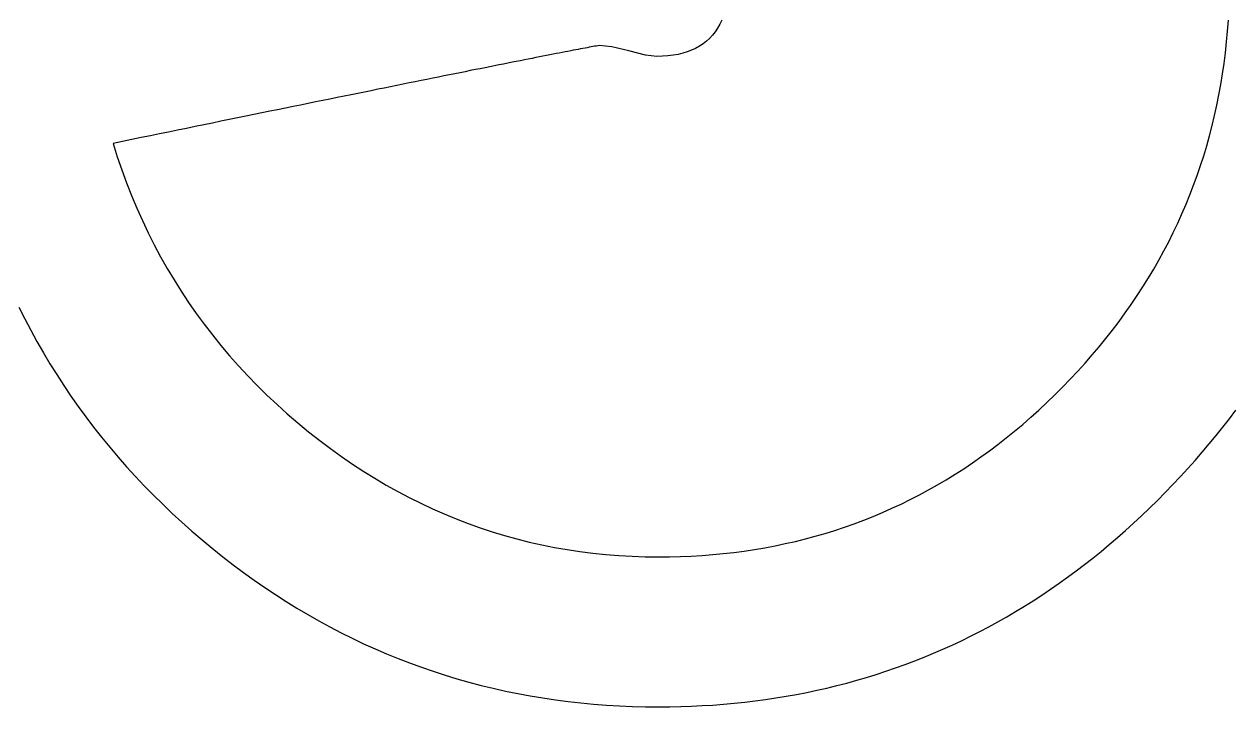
# Model space of a CAD drawing. Extents: x 99958 to 100176, y 99935 to 100011.
# Drawn here: x 100085.5111 to 100085.5771, y 99943.4617 to 99943.499 of the extents above; entities that cross this region are included whole.
import ezdxf

# ---------------------------------------------------------------- set-up
doc = ezdxf.new("R2010")
doc.units = 0
doc.layers.add('TR_SN_ConstructionSigns', color=7, linetype='Continuous')

msp = doc.modelspace()

# ---------------------------------------------------------------- linework, layer by layer
at = {"layer": 'TR_SN_ConstructionSigns'}
for p, q in [((100085.548969, 99943.498773), (100085.548836, 99943.498574)), ((100085.549089, 99943.498985), (100085.548969, 99943.498773)), ((100085.549197, 99943.499211), (100085.549089, 99943.498985)), ((100085.576807, 99943.498611), (100085.576852, 99943.499205)), ((100085.548532, 99943.498218), (100085.548361, 99943.498061)), ((100085.54869, 99943.49839), (100085.548532, 99943.498218)), ((100085.548836, 99943.498574), (100085.54869, 99943.49839)), ((100085.576753, 99943.498021), (100085.576807, 99943.498611)), ((100085.540328, 99943.497416), (100085.54016, 99943.497384)), ((100085.540491, 99943.497448), (100085.540328, 99943.497416)), ((100085.540649, 99943.497479), (100085.540491, 99943.497448)), ((100085.540803, 99943.497508), (100085.540649, 99943.497479)), ((100085.540951, 99943.497537), (100085.540803, 99943.497508)), ((100085.541094, 99943.497564), (100085.540951, 99943.497537)), ((100085.541233, 99943.497591), (100085.541094, 99943.497564)), ((100085.541366, 99943.497616), (100085.541233, 99943.497591)), ((100085.541494, 99943.497641), (100085.541366, 99943.497616)), ((100085.541617, 99943.497664), (100085.541494, 99943.497641)), ((100085.541736, 99943.497686), (100085.541617, 99943.497664)), ((100085.541849, 99943.497708), (100085.541736, 99943.497686)), ((100085.541957, 99943.497728), (100085.541849, 99943.497708)), ((100085.542061, 99943.497747), (100085.541957, 99943.497728)), ((100085.542159, 99943.497765), (100085.542061, 99943.497747)), ((100085.542252, 99943.497782), (100085.542159, 99943.497765)), ((100085.542341, 99943.497798), (100085.542252, 99943.497782)), ((100085.542424, 99943.497813), (100085.542341, 99943.497798)), ((100085.542502, 99943.497827), (100085.542424, 99943.497813)), ((100085.543201, 99943.497752), (100085.542502, 99943.497827)), ((100085.544132, 99943.49753), (100085.543201, 99943.497752)), ((100085.545034, 99943.497307), (100085.544132, 99943.49753)), ((100085.547316, 99943.497479), (100085.547069, 99943.497404)), ((100085.54755, 99943.497568), (100085.547316, 99943.497479)), ((100085.547772, 99943.497671), (100085.54755, 99943.497568)), ((100085.547981, 99943.497787), (100085.547772, 99943.497671)), ((100085.548177, 99943.497917), (100085.547981, 99943.497787)), ((100085.548361, 99943.498061), (100085.548177, 99943.497917)), ((100085.576615, 99943.496853), (100085.576689, 99943.497435)), ((100085.576689, 99943.497435), (100085.576753, 99943.498021)), ((100085.537036, 99943.496766), (100085.536788, 99943.496716)), ((100085.53728, 99943.496814), (100085.537036, 99943.496766)), ((100085.537518, 99943.496862), (100085.53728, 99943.496814)), ((100085.537751, 99943.496908), (100085.537518, 99943.496862)), ((100085.537979, 99943.496954), (100085.537751, 99943.496908)), ((100085.538202, 99943.496998), (100085.537979, 99943.496954)), ((100085.538421, 99943.497041), (100085.538202, 99943.496998)), ((100085.538634, 99943.497084), (100085.538421, 99943.497041)), ((100085.538842, 99943.497125), (100085.538634, 99943.497084)), ((100085.539045, 99943.497165), (100085.538842, 99943.497125)), ((100085.539243, 99943.497204), (100085.539045, 99943.497165)), ((100085.539437, 99943.497242), (100085.539243, 99943.497204)), ((100085.539625, 99943.497279), (100085.539437, 99943.497242)), ((100085.539808, 99943.497315), (100085.539625, 99943.497279)), ((100085.539986, 99943.49735), (100085.539808, 99943.497315)), ((100085.54016, 99943.497384), (100085.539986, 99943.49735)), ((100085.545644, 99943.497233), (100085.545034, 99943.497307)), ((100085.545955, 99943.49724), (100085.545644, 99943.497233)), ((100085.546252, 99943.49726), (100085.545955, 99943.49724)), ((100085.546537, 99943.497294), (100085.546252, 99943.49726)), ((100085.54681, 99943.497342), (100085.546537, 99943.497294)), ((100085.547069, 99943.497404), (100085.54681, 99943.497342)), ((100085.576531, 99943.496275), (100085.576615, 99943.496853)), ((100085.533729, 99943.496102), (100085.53342, 99943.49604)), ((100085.534032, 99943.496163), (100085.533729, 99943.496102)), ((100085.53433, 99943.496223), (100085.534032, 99943.496163)), ((100085.534623, 99943.496282), (100085.53433, 99943.496223)), ((100085.534911, 99943.49634), (100085.534623, 99943.496282)), ((100085.535194, 99943.496397), (100085.534911, 99943.49634)), ((100085.535472, 99943.496453), (100085.535194, 99943.496397)), ((100085.535746, 99943.496508), (100085.535472, 99943.496453)), ((100085.536014, 99943.496561), (100085.535746, 99943.496508)), ((100085.536277, 99943.496614), (100085.536014, 99943.496561)), ((100085.536535, 99943.496666), (100085.536277, 99943.496614)), ((100085.536788, 99943.496716), (100085.536535, 99943.496666)), ((100085.576437, 99943.495702), (100085.576531, 99943.496275)), ((100085.530422, 99943.495433), (100085.530064, 99943.49536)), ((100085.530776, 99943.495504), (100085.530422, 99943.495433)), ((100085.531124, 99943.495575), (100085.530776, 99943.495504)), ((100085.531467, 99943.495644), (100085.531124, 99943.495575)), ((100085.531805, 99943.495713), (100085.531467, 99943.495644)), ((100085.532138, 99943.49578), (100085.531805, 99943.495713)), ((100085.532466, 99943.495847), (100085.532138, 99943.49578)), ((100085.532789, 99943.495912), (100085.532466, 99943.495847)), ((100085.533107, 99943.495976), (100085.532789, 99943.495912)), ((100085.53342, 99943.49604), (100085.533107, 99943.495976)), ((100085.576333, 99943.495133), (100085.576437, 99943.495702)), ((100085.527418, 99943.494822), (100085.52702, 99943.494741)), ((100085.527811, 99943.494902), (100085.527418, 99943.494822)), ((100085.528199, 99943.494981), (100085.527811, 99943.494902)), ((100085.528582, 99943.495059), (100085.528199, 99943.494981)), ((100085.52896, 99943.495136), (100085.528582, 99943.495059)), ((100085.529333, 99943.495212), (100085.52896, 99943.495136)), ((100085.529701, 99943.495286), (100085.529333, 99943.495212)), ((100085.530064, 99943.49536), (100085.529701, 99943.495286)), ((100085.576219, 99943.494568), (100085.576333, 99943.495133)), ((100085.524094, 99943.494144), (100085.523656, 99943.494054)), ((100085.524527, 99943.494232), (100085.524094, 99943.494144)), ((100085.524955, 99943.49432), (100085.524527, 99943.494232)), ((100085.525378, 99943.494406), (100085.524955, 99943.49432)), ((100085.525796, 99943.494491), (100085.525378, 99943.494406)), ((100085.526209, 99943.494576), (100085.525796, 99943.494491)), ((100085.526617, 99943.494659), (100085.526209, 99943.494576)), ((100085.52702, 99943.494741), (100085.526617, 99943.494659)), ((100085.576096, 99943.494008), (100085.576219, 99943.494568)), ((100085.520923, 99943.493496), (100085.52045, 99943.493399)), ((100085.521391, 99943.493591), (100085.520923, 99943.493496)), ((100085.521854, 99943.493686), (100085.521391, 99943.493591)), ((100085.522312, 99943.49378), (100085.521854, 99943.493686)), ((100085.522765, 99943.493872), (100085.522312, 99943.49378)), ((100085.523213, 99943.493964), (100085.522765, 99943.493872)), ((100085.523656, 99943.494054), (100085.523213, 99943.493964)), ((100085.575819, 99943.492899), (100085.575963, 99943.493451)), ((100085.575963, 99943.493451), (100085.576096, 99943.494008)), ((100085.517507, 99943.492796), (100085.516999, 99943.492692)), ((100085.51801, 99943.492899), (100085.517507, 99943.492796)), ((100085.518508, 99943.493001), (100085.51801, 99943.492899)), ((100085.519001, 99943.493102), (100085.518508, 99943.493001)), ((100085.519489, 99943.493202), (100085.519001, 99943.493102)), ((100085.519972, 99943.493301), (100085.519489, 99943.493202)), ((100085.52045, 99943.493399), (100085.519972, 99943.493301)), ((100085.575666, 99943.492351), (100085.575819, 99943.492899)), ((100085.516486, 99943.492586), (100085.515968, 99943.49248)), ((100085.515968, 99943.49248), (100085.516199, 99943.491754)), ((100085.516999, 99943.492692), (100085.516486, 99943.492586)), ((100085.575503, 99943.491808), (100085.575666, 99943.492351)), ((100085.516199, 99943.491754), (100085.516445, 99943.491038)), ((100085.57533, 99943.491268), (100085.575503, 99943.491808)), ((100085.516445, 99943.491038), (100085.516705, 99943.490331)), ((100085.575148, 99943.490733), (100085.57533, 99943.491268)), ((100085.516705, 99943.490331), (100085.516979, 99943.489633)), ((100085.574752, 99943.489676), (100085.574955, 99943.490202)), ((100085.574955, 99943.490202), (100085.575148, 99943.490733)), ((100085.516979, 99943.489633), (100085.517268, 99943.488946)), ((100085.57454, 99943.489153), (100085.574752, 99943.489676)), ((100085.517268, 99943.488946), (100085.517571, 99943.488268)), ((100085.574318, 99943.488635), (100085.57454, 99943.489153)), ((100085.517571, 99943.488268), (100085.517888, 99943.4876)), ((100085.574086, 99943.488121), (100085.574318, 99943.488635)), ((100085.517888, 99943.4876), (100085.51822, 99943.486941)), ((100085.573592, 99943.487106), (100085.573844, 99943.487612)), ((100085.573844, 99943.487612), (100085.574086, 99943.488121)), ((100085.51822, 99943.486941), (100085.518566, 99943.486292)), ((100085.57333, 99943.486605), (100085.573592, 99943.487106)), ((100085.518566, 99943.486292), (100085.518927, 99943.485652)), ((100085.573058, 99943.486108), (100085.57333, 99943.486605)), ((100085.518927, 99943.485652), (100085.519302, 99943.485022)), ((100085.572485, 99943.485127), (100085.572777, 99943.485615)), ((100085.572777, 99943.485615), (100085.573058, 99943.486108)), ((100085.519302, 99943.485022), (100085.519691, 99943.484402)), ((100085.572184, 99943.484643), (100085.572485, 99943.485127)), ((100085.519691, 99943.484402), (100085.520094, 99943.483791)), ((100085.571873, 99943.484163), (100085.572184, 99943.484643)), ((100085.520094, 99943.483791), (100085.520512, 99943.48319)), ((100085.571221, 99943.483216), (100085.571552, 99943.483687)), ((100085.571552, 99943.483687), (100085.571873, 99943.484163)), ((100085.510835, 99943.483526), (100085.511152, 99943.482895)), ((100085.511152, 99943.482895), (100085.511479, 99943.482271)), ((100085.520512, 99943.48319), (100085.520945, 99943.482599)), ((100085.57088, 99943.482748), (100085.571221, 99943.483216)), ((100085.511479, 99943.482271), (100085.511818, 99943.481655)), ((100085.520945, 99943.482599), (100085.521391, 99943.482017)), ((100085.570169, 99943.481827), (100085.570529, 99943.482285)), ((100085.570529, 99943.482285), (100085.57088, 99943.482748)), ((100085.511818, 99943.481655), (100085.512167, 99943.481045)), ((100085.521391, 99943.482017), (100085.521852, 99943.481445)), ((100085.569798, 99943.481372), (100085.570169, 99943.481827)), ((100085.512167, 99943.481045), (100085.512526, 99943.480443)), ((100085.521852, 99943.481445), (100085.522328, 99943.480883)), ((100085.569028, 99943.480476), (100085.569418, 99943.480922)), ((100085.569418, 99943.480922), (100085.569798, 99943.481372)), ((100085.512526, 99943.480443), (100085.512897, 99943.479848)), ((100085.522328, 99943.480883), (100085.522818, 99943.48033)), ((100085.522818, 99943.48033), (100085.523322, 99943.479786)), ((100085.568628, 99943.480034), (100085.569028, 99943.480476)), ((100085.512897, 99943.479848), (100085.513278, 99943.47926)), ((100085.523322, 99943.479786), (100085.52384, 99943.479253)), ((100085.567798, 99943.479163), (100085.568218, 99943.479596)), ((100085.568218, 99943.479596), (100085.568628, 99943.480034)), ((100085.513278, 99943.47926), (100085.513669, 99943.478679)), ((100085.52384, 99943.479253), (100085.524373, 99943.478729)), ((100085.567371, 99943.478737), (100085.567798, 99943.479163)), ((100085.513669, 99943.478679), (100085.514072, 99943.478106)), ((100085.524373, 99943.478729), (100085.52492, 99943.478214)), ((100085.566505, 99943.477915), (100085.56694, 99943.478321)), ((100085.56694, 99943.478321), (100085.567371, 99943.478737)), ((100085.514072, 99943.478106), (100085.514485, 99943.477539)), ((100085.52492, 99943.478214), (100085.525482, 99943.47771)), ((100085.525482, 99943.47771), (100085.526058, 99943.477214)), ((100085.566066, 99943.477519), (100085.566505, 99943.477915)), ((100085.576906, 99943.47744), (100085.577256, 99943.477905)), ((100085.514485, 99943.477539), (100085.514908, 99943.47698)), ((100085.514908, 99943.47698), (100085.515343, 99943.476428)), ((100085.526058, 99943.477214), (100085.526648, 99943.476729)), ((100085.565176, 99943.476756), (100085.565623, 99943.477133)), ((100085.565623, 99943.477133), (100085.566066, 99943.477519)), ((100085.576182, 99943.47652), (100085.576548, 99943.476978)), ((100085.576548, 99943.476978), (100085.576906, 99943.47744)), ((100085.515343, 99943.476428), (100085.515788, 99943.475883)), ((100085.526648, 99943.476729), (100085.527253, 99943.476253)), ((100085.564269, 99943.476034), (100085.564724, 99943.47639)), ((100085.564724, 99943.47639), (100085.565176, 99943.476756)), ((100085.575809, 99943.476065), (100085.576182, 99943.47652)), ((100085.515788, 99943.475883), (100085.516244, 99943.475345)), ((100085.527253, 99943.476253), (100085.527846, 99943.475807)), ((100085.527846, 99943.475807), (100085.528443, 99943.475377)), ((100085.563346, 99943.475353), (100085.563809, 99943.475689)), ((100085.563809, 99943.475689), (100085.564269, 99943.476034)), ((100085.575428, 99943.475613), (100085.575809, 99943.476065)), ((100085.516244, 99943.475345), (100085.51671, 99943.474814)), ((100085.528443, 99943.475377), (100085.529046, 99943.474963)), ((100085.562406, 99943.474711), (100085.562878, 99943.475027)), ((100085.562878, 99943.475027), (100085.563346, 99943.475353)), ((100085.574641, 99943.47472), (100085.575038, 99943.475165)), ((100085.575038, 99943.475165), (100085.575428, 99943.475613)), ((100085.51671, 99943.474814), (100085.517187, 99943.474291)), ((100085.529046, 99943.474963), (100085.529653, 99943.474565)), ((100085.529653, 99943.474565), (100085.530266, 99943.474184)), ((100085.56145, 99943.474109), (100085.56193, 99943.474405)), ((100085.56193, 99943.474405), (100085.562406, 99943.474711)), ((100085.574237, 99943.474278), (100085.574641, 99943.47472)), ((100085.517187, 99943.474291), (100085.517675, 99943.473774)), ((100085.517675, 99943.473774), (100085.518174, 99943.473265)), ((100085.530266, 99943.474184), (100085.530884, 99943.473819)), ((100085.530884, 99943.473819), (100085.531507, 99943.47347)), ((100085.560478, 99943.473548), (100085.560966, 99943.473823)), ((100085.560966, 99943.473823), (100085.56145, 99943.474109)), ((100085.573403, 99943.473405), (100085.573824, 99943.47384)), ((100085.573824, 99943.47384), (100085.574237, 99943.474278)), ((100085.518174, 99943.473265), (100085.518683, 99943.472763)), ((100085.531507, 99943.47347), (100085.532135, 99943.473138)), ((100085.532135, 99943.473138), (100085.532768, 99943.472821)), ((100085.558989, 99943.472781), (100085.559489, 99943.473026)), ((100085.559489, 99943.473026), (100085.559986, 99943.473282)), ((100085.559986, 99943.473282), (100085.560478, 99943.473548)), ((100085.572977, 99943.472975), (100085.573403, 99943.473405)), ((100085.518683, 99943.472763), (100085.519203, 99943.472268)), ((100085.532768, 99943.472821), (100085.533405, 99943.472521)), ((100085.533405, 99943.472521), (100085.534048, 99943.472237)), ((100085.557976, 99943.472319), (100085.558484, 99943.472545)), ((100085.558484, 99943.472545), (100085.558989, 99943.472781)), ((100085.572115, 99943.47214), (100085.572547, 99943.472554)), ((100085.572547, 99943.472554), (100085.572977, 99943.472975)), ((100085.519203, 99943.472268), (100085.519733, 99943.47178)), ((100085.519733, 99943.47178), (100085.520275, 99943.4713)), ((100085.534048, 99943.472237), (100085.534697, 99943.471969)), ((100085.534697, 99943.471969), (100085.53535, 99943.471718)), ((100085.53535, 99943.471718), (100085.536008, 99943.471483)), ((100085.5559, 99943.471517), (100085.556425, 99943.471703)), ((100085.556425, 99943.471703), (100085.556946, 99943.471898)), ((100085.556946, 99943.471898), (100085.557463, 99943.472104)), ((100085.557463, 99943.472104), (100085.557976, 99943.472319)), ((100085.57124, 99943.471338), (100085.571679, 99943.471735)), ((100085.571679, 99943.471735), (100085.572115, 99943.47214)), ((100085.520275, 99943.4713), (100085.520827, 99943.470826)), ((100085.536008, 99943.471483), (100085.536671, 99943.471264)), ((100085.536671, 99943.471264), (100085.537339, 99943.471061)), ((100085.537339, 99943.471061), (100085.538012, 99943.470874)), ((100085.55376, 99943.470875), (100085.554301, 99943.471021)), ((100085.554301, 99943.471021), (100085.554838, 99943.471176)), ((100085.554838, 99943.471176), (100085.555371, 99943.471342)), ((100085.555371, 99943.471342), (100085.5559, 99943.471517)), ((100085.570797, 99943.470948), (100085.57124, 99943.471338)), ((100085.520827, 99943.470826), (100085.521389, 99943.47036)), ((100085.521389, 99943.47036), (100085.521963, 99943.469901)), ((100085.538012, 99943.470874), (100085.538691, 99943.470704)), ((100085.538691, 99943.470704), (100085.539374, 99943.47055)), ((100085.539374, 99943.47055), (100085.540063, 99943.470412)), ((100085.540063, 99943.470412), (100085.540756, 99943.47029)), ((100085.550992, 99943.470299), (100085.551553, 99943.470394)), ((100085.551553, 99943.470394), (100085.552111, 99943.470499)), ((100085.552111, 99943.470499), (100085.552665, 99943.470615)), ((100085.552665, 99943.470615), (100085.553214, 99943.47074)), ((100085.553214, 99943.47074), (100085.55376, 99943.470875)), ((100085.569903, 99943.470194), (100085.570352, 99943.470567)), ((100085.570352, 99943.470567), (100085.570797, 99943.470948)), ((100085.521963, 99943.469901), (100085.522528, 99943.469464)), ((100085.540756, 99943.47029), (100085.541455, 99943.470185)), ((100085.541455, 99943.470185), (100085.542158, 99943.470095)), ((100085.542158, 99943.470095), (100085.542867, 99943.470022)), ((100085.542867, 99943.470022), (100085.54358, 99943.469966)), ((100085.54358, 99943.469966), (100085.544299, 99943.469925)), ((100085.544299, 99943.469925), (100085.545023, 99943.469901)), ((100085.545023, 99943.469901), (100085.545752, 99943.469893)), ((100085.545752, 99943.469893), (100085.54635, 99943.469898)), ((100085.54635, 99943.469898), (100085.546945, 99943.469913)), ((100085.546945, 99943.469913), (100085.547535, 99943.469938)), ((100085.547535, 99943.469938), (100085.548121, 99943.469973)), ((100085.548121, 99943.469973), (100085.548704, 99943.470018)), ((100085.548704, 99943.470018), (100085.549282, 99943.470073)), ((100085.549282, 99943.470073), (100085.549856, 99943.470138)), ((100085.549856, 99943.470138), (100085.550426, 99943.470213)), ((100085.550426, 99943.470213), (100085.550992, 99943.470299)), ((100085.568996, 99943.469471), (100085.569451, 99943.469828)), ((100085.569451, 99943.469828), (100085.569903, 99943.470194)), ((100085.522528, 99943.469464), (100085.523097, 99943.469038)), ((100085.523097, 99943.469038), (100085.523671, 99943.468625)), ((100085.568075, 99943.468781), (100085.568537, 99943.469122)), ((100085.568537, 99943.469122), (100085.568996, 99943.469471)), ((100085.523671, 99943.468625), (100085.524249, 99943.468224)), ((100085.567142, 99943.468123), (100085.56761, 99943.468448)), ((100085.56761, 99943.468448), (100085.568075, 99943.468781)), ((100085.524249, 99943.468224), (100085.524832, 99943.467834)), ((100085.524832, 99943.467834), (100085.525419, 99943.467457)), ((100085.566196, 99943.467496), (100085.566671, 99943.467805)), ((100085.566671, 99943.467805), (100085.567142, 99943.468123)), ((100085.525419, 99943.467457), (100085.52601, 99943.467092)), ((100085.52601, 99943.467092), (100085.526606, 99943.466738)), ((100085.565237, 99943.466902), (100085.565718, 99943.467195)), ((100085.565718, 99943.467195), (100085.566196, 99943.467496)), ((100085.526606, 99943.466738), (100085.527205, 99943.466397)), ((100085.564265, 99943.46634), (100085.564753, 99943.466617)), ((100085.564753, 99943.466617), (100085.565237, 99943.466902)), ((100085.527205, 99943.466397), (100085.52781, 99943.466067)), ((100085.52781, 99943.466067), (100085.528418, 99943.46575)), ((100085.528418, 99943.46575), (100085.529031, 99943.465444)), ((100085.562783, 99943.465558), (100085.56328, 99943.465811)), ((100085.56328, 99943.465811), (100085.563774, 99943.466071)), ((100085.563774, 99943.466071), (100085.564265, 99943.46634)), ((100085.529031, 99943.465444), (100085.529648, 99943.465151)), ((100085.529648, 99943.465151), (100085.53027, 99943.464869)), ((100085.561778, 99943.465076), (100085.562282, 99943.465313)), ((100085.562282, 99943.465313), (100085.562783, 99943.465558)), ((100085.53027, 99943.464869), (100085.530896, 99943.4646)), ((100085.530896, 99943.4646), (100085.531526, 99943.464342)), ((100085.560248, 99943.464414), (100085.560761, 99943.464626)), ((100085.560761, 99943.464626), (100085.561271, 99943.464847)), ((100085.561271, 99943.464847), (100085.561778, 99943.465076)), ((100085.531526, 99943.464342), (100085.532161, 99943.464096)), ((100085.532161, 99943.464096), (100085.5328, 99943.463863)), ((100085.5328, 99943.463863), (100085.533443, 99943.463641)), ((100085.558161, 99943.463643), (100085.558688, 99943.463824)), ((100085.558688, 99943.463824), (100085.559211, 99943.464012)), ((100085.559211, 99943.464012), (100085.559731, 99943.464209)), ((100085.559731, 99943.464209), (100085.560248, 99943.464414)), ((100085.533443, 99943.463641), (100085.53409, 99943.463432)), ((100085.53409, 99943.463432), (100085.534742, 99943.463234)), ((100085.534742, 99943.463234), (100085.535398, 99943.463048)), ((100085.556023, 99943.463001), (100085.556563, 99943.463149)), ((100085.556563, 99943.463149), (100085.557099, 99943.463306)), ((100085.557099, 99943.463306), (100085.557632, 99943.463471)), ((100085.557632, 99943.463471), (100085.558161, 99943.463643)), ((100085.535398, 99943.463048), (100085.536059, 99943.462874)), ((100085.536059, 99943.462874), (100085.536724, 99943.462713)), ((100085.536724, 99943.462713), (100085.537393, 99943.462563)), ((100085.537393, 99943.462563), (100085.538067, 99943.462425)), ((100085.553278, 99943.462379), (100085.553834, 99943.462487)), ((100085.553834, 99943.462487), (100085.554386, 99943.462604)), ((100085.554386, 99943.462604), (100085.554935, 99943.462728)), ((100085.554935, 99943.462728), (100085.555481, 99943.46286)), ((100085.555481, 99943.46286), (100085.556023, 99943.463001)), ((100085.538067, 99943.462425), (100085.538745, 99943.462299)), ((100085.538745, 99943.462299), (100085.539427, 99943.462186)), ((100085.539427, 99943.462186), (100085.540113, 99943.462084)), ((100085.540113, 99943.462084), (100085.540804, 99943.461994)), ((100085.540804, 99943.461994), (100085.5415, 99943.461916)), ((100085.5415, 99943.461916), (100085.542199, 99943.46185)), ((100085.542199, 99943.46185), (100085.542903, 99943.461796)), ((100085.542903, 99943.461796), (100085.543611, 99943.461754)), ((100085.548133, 99943.461765), (100085.548718, 99943.461801)), ((100085.548718, 99943.461801), (100085.549299, 99943.461845)), ((100085.549299, 99943.461845), (100085.549877, 99943.461897)), ((100085.549877, 99943.461897), (100085.550452, 99943.461957)), ((100085.550452, 99943.461957), (100085.551024, 99943.462026)), ((100085.551024, 99943.462026), (100085.551592, 99943.462102)), ((100085.551592, 99943.462102), (100085.552157, 99943.462186)), ((100085.552157, 99943.462186), (100085.552719, 99943.462278)), ((100085.552719, 99943.462278), (100085.553278, 99943.462379)), ((100085.543611, 99943.461754), (100085.544324, 99943.461724)), ((100085.544324, 99943.461724), (100085.545041, 99943.461706)), ((100085.545041, 99943.461706), (100085.545762, 99943.4617)), ((100085.545762, 99943.4617), (100085.54636, 99943.461704)), ((100085.54636, 99943.461704), (100085.546954, 99943.461716)), ((100085.546954, 99943.461716), (100085.547545, 99943.461737)), ((100085.547545, 99943.461737), (100085.548133, 99943.461765))]:
    msp.add_line(p, q, dxfattribs=at)

doc.saveas('drawing.dxf')
